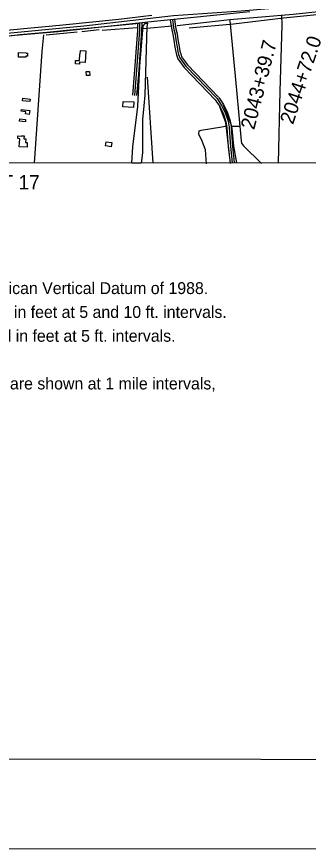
# Model space of a CAD drawing. Extents: x 3245246 to 3283090, y 806824 to 832173.
# Drawn here: x 3252390 to 3254427, y 807407 to 813236 of the extents above; entities that cross this region are included whole.
import ezdxf

# ---------------------------------------------------------------- set-up
doc = ezdxf.new("R2010")
doc.units = 0
for name, color, linetype in [('G-ANNO-NPLT', 7, 'Continuous'), ('V-ANNO-NOTE', 7, 'Continuous'), ('V-ANNO-SYMB', 7, 'Continuous'), ('V-ANNO-TEXT', 7, 'Continuous'), ('V-BLDG-OTLN', 7, 'Continuous'), ('V-GRID-FRAM', 7, 'Continuous'), ('V-LEVE-TOET', 7, 'Continuous'), ('V-ROAD-CNTR', 7, 'Continuous'), ('V-SITE-VEGE', 7, 'Continuous'), ('V-SURV-IDEN', 7, 'Continuous'), ('V-TOPO-SHOR', 7, 'Continuous')]:
    doc.layers.add(name, color=color, linetype=linetype)

msp = doc.modelspace()

# ---------------------------------------------------------------- linework, layer by layer
at = {"layer": 'G-ANNO-NPLT'}
msp.add_lwpolyline([(3245829.3, 807423.2), (3282496, 807407.2), (3282506.5, 831573.8), (3245839.8, 831589.8)], close=True, dxfattribs=at)
at = {"layer": 'V-ANNO-SYMB'}
msp.add_lwpolyline([(3248579.7, 808047), (3281662.9, 808032.6), (3281672.9, 830949.1), (3248589.7, 830963.6), (3248579.7, 808047)], dxfattribs=at)
at = {"layer": 'V-BLDG-OTLN'}
for points in [[(3252872.5, 812997.7), (3252868.8, 812916.5), (3252829.2, 812918.2), (3252828.6, 812905), (3252800.5, 812906.2), (3252801.6, 812929.7), (3252829.2, 812928.4), (3252831.3, 812974.6), (3252833.1, 812974.5), (3252834.3, 812999.4)], [(3252402.5, 812984.7), (3252455.7, 812983.3), (3252455.7, 812980.5), (3252465.6, 812980.2), (3252465.1, 812960.3), (3252453.8, 812960.6), (3252453.6, 812952.3), (3252401.6, 812953.7)], [(3252875.8, 812852.8), (3252898.9, 812853.5), (3252899.7, 812824.6), (3252876.6, 812823.9)], [(3252432.5, 812665.3), (3252484.4, 812660.2), (3252482.6, 812642.3), (3252430.7, 812647.5)], [(3253209, 812639.6), (3253206.8, 812600.1), (3253130.2, 812604.4), (3253132.4, 812643.9)], [(3252423.7, 812587.4), (3252481, 812579.9), (3252477.4, 812552.8), (3252452.2, 812556.1), (3252454, 812570.2), (3252422, 812574.5)], [(3252410, 812504.2), (3252411.5, 812520.8), (3252452.1, 812517.1), (3252450.6, 812500.5)], [(3252407.8, 812325.2), (3252410.6, 812382.8), (3252397.7, 812383.4), (3252398.6, 812402), (3252422.2, 812400.8), (3252422.3, 812403.2), (3252441, 812402.3), (3252440, 812381.9), (3252452.6, 812381.3), (3252451.4, 812357.1), (3252464, 812356.5), (3252462.4, 812322.5)], [(3253053.9, 812355.1), (3253050.1, 812326.8), (3253010.2, 812332.2), (3253014, 812360.4)]]:
    msp.add_lwpolyline(points, close=True, dxfattribs=at)
at = {"layer": 'V-GRID-FRAM'}
msp.add_lwpolyline([(3249428.8, 830400), (3280833.3, 830386.3), (3280833.3, 812199.6), (3249412.9, 812213.3), (3249428.8, 830400)], dxfattribs=at)
at = {"layer": 'V-LEVE-TOET'}
msp.add_lwpolyline([(3252320, 813141.6), (3252488.6, 813157.5), (3252615.9, 813169.1), (3252735.5, 813181.5), (3252895.6, 813196.5), (3253103.9, 813219.3), (3253333.8, 813245.8)], dxfattribs=at)
at = {"layer": 'V-ROAD-CNTR'}
for points in [[(3254019.3, 813270.1), (3253349.2, 813201.6), (3252679.4, 813129.7), (3251967.1, 813068.4), (3251813.9, 813054.5)], [(3252215.6, 813088.4), (3252240.6, 813090.6), (3252412.1, 813110.3), (3252600.2, 813128), (3252808.5, 813148.2), (3253006.5, 813168), (3253201.4, 813186.4), (3253245.1, 813190.5)], [(3253233.1, 813190.9), (3253232.6, 813139.5), (3253210.6, 812834.9), (3253197.9, 812686.5)], [(3253248.1, 813190.8), (3253247.6, 813138.9), (3253225.5, 812833.7), (3253212.8, 812685.3)], [(3253263.1, 813190.6), (3253262.6, 813138.3), (3253240.5, 812832.5), (3253227.8, 812684)], [(3253462.6, 813212.5), (3253473.1, 813144), (3253481.3, 813111), (3253486.8, 813072.7), (3253494.9, 813022.4), (3253500.6, 812989), (3253506.9, 812968), (3253515.1, 812942.1), (3253560, 812880.6), (3253778.3, 812652.6)], [(3253477.4, 813214.7), (3253487.8, 813147), (3253496.1, 813113.9), (3253501.6, 813074.9), (3253509.7, 813024.8), (3253515.2, 812992.5), (3253521.2, 812972.4), (3253528.7, 812949), (3253571.5, 812890.2), (3253789.2, 812662.9)], [(3253492.2, 813217), (3253502.5, 813149.9), (3253510.8, 813116.8), (3253516.4, 813077.2), (3253524.5, 813027.3), (3253529.9, 812995.9), (3253535.5, 812976.8), (3253542.2, 812955.9), (3253583.1, 812899.9), (3253800, 812673.3)], [(3253776.7, 812654.6), (3253808, 812607.9), (3253833.8, 812553.1), (3253851.4, 812501.1), (3253858.4, 812461.1), (3253860.9, 812423.8), (3253867.6, 812326.2), (3253880.1, 812212.4)], [(3253789.2, 812662.9), (3253821.1, 812615.3), (3253847.8, 812558.7), (3253866, 812504.8), (3253873.3, 812462.9), (3253875.8, 812424.8), (3253882.6, 812327.6), (3253895, 812214)], [(3253801.6, 812671.3), (3253834.2, 812622.7), (3253861.7, 812564.4), (3253880.5, 812508.6), (3253888.3, 812464.7), (3253890.8, 812425.8), (3253897.5, 812328.9), (3253909.9, 812215.6)]]:
    msp.add_lwpolyline(points, dxfattribs=at)
at = {"layer": 'V-SITE-VEGE'}
for p, q in [((3253250.1, 812889.8), (3253272.6, 813172.2)), ((3253272.6, 813172.2), (3253290.5, 813190.2)), ((3253290.5, 813190.2), (3253303.9, 813190.2)), ((3253303.9, 813190.2), (3253299.4, 813167.8)), ((3253299.4, 813167.8), (3253286, 812688)), ((3253236.7, 812607.3), (3253250.1, 812889.8)), ((3253286, 812688), (3253277, 812611.8)), ((3253200.9, 812324.8), (3253236.7, 812607.3)), ((3253277, 812611.8), (3253268.1, 812517.6)), ((3253268.1, 812517.6), (3253268.1, 812284.4)), ((3253194.1, 812211.6), (3253200.9, 812324.8)), ((3253268.1, 812284.4), (3253260, 812211.6)), ((3253260, 812211.6), (3253194.1, 812211.6))]:
    msp.add_line(p, q, dxfattribs=at)
at = {"layer": 'V-TOPO-SHOR'}
for p, q in [((3253272.9, 813154.1), (3253475.7, 813172.4)), ((3252595.6, 813109.1), (3252811.5, 813129.7)), ((3252844.7, 813131.8), (3252965.1, 813146.3)), ((3253231.4, 813158.7), (3252987, 813138.1)), ((3253343.9, 812211.3), (3253302.7, 812812.9)), ((3253890.4, 812471.5), (3253945.7, 812471.5))]:
    msp.add_line(p, q, dxfattribs=at)
for points in [[(3256311.9, 815223.8), (3256133.4, 815107.6), (3255809.6, 814916.9), (3255693.3, 814842.2), (3255577.1, 814767.5), (3255452.5, 814668), (3255390.2, 814593.3), (3255311.3, 814489.6), (3255224, 814294.5), (3255120.2, 813999.9), (3255016.2, 813680.3), (3254987.2, 813613.9), (3254945.6, 813555.8), (3254883.3, 813481.1), (3254808.6, 813427.2), (3254754.6, 813389.9), (3254696.5, 813365), (3254601, 813331.8), (3254343.7, 813307), (3253957.7, 813274), (3253484.5, 813241), (3252857.7, 813170.7), (3252222.6, 813108.7)], [(3253510.3, 813174.7), (3253878.8, 813215.9), (3254321.8, 813252.7), (3254584.4, 813282), (3254655, 813290.3), (3254684, 813302.7)], [(3253595.6, 813158.6), (3253904.5, 813186.1), (3254252.6, 813227.4), (3254579.9, 813259.5), (3254619.1, 813266.4), (3254635.3, 813266.4), (3254644.5, 813259.5), (3254688.3, 813259.5), (3254771.2, 813082), (3254621.3, 813017.5), (3254595.8, 812551.9), (3254568, 812210.7)], [(3254219.9, 812210.9), (3254229.3, 812715.7), (3254243.4, 813176.7), (3254241.1, 813245.9)], [(3253879.2, 813209.1), (3253925.1, 812722.7), (3253957.2, 812367.7), (3253959.5, 812351.6), (3253973.3, 812333.2), (3254100, 812208.6)], [(3252514.1, 812211.6), (3252567.5, 812993), (3252579, 813108.3)], [(3253883.3, 812208.7), (3253851.2, 812496.9), (3253809.7, 812605.2)], [(3253830.5, 812623.7), (3253876.6, 812510.7), (3253888.1, 812478.4), (3253892.7, 812453.1), (3253904.1, 812330.9), (3253924.8, 812213.3)], [(3253715.1, 812206.5), (3253708.2, 812305.6), (3253685.2, 812365.6), (3253662.1, 812414), (3253664.4, 812437), (3253678.3, 812441.6), (3253823.5, 812464.6), (3253855.8, 812473.8)]]:
    msp.add_lwpolyline(points, dxfattribs=at)

# ---------------------------------------------------------------- texts
at = {"layer": 'V-ANNO-NOTE'}
for s, p in [('All elevations are expressed in feet and refer to North American Vertical Datum of 1988.', (3249415.3, 811296.4)), ('Contours below Low Water Reference Plane are expressed in feet at 5 and 10 ft. intervals.', (3249415.3, 811129.7)), ('Contours above Low Water Reference Plane are expressed in feet at 5 ft. intervals.', (3249415.3, 810963)), ('Distances on Mississippi River above Head of Passes are shown at 1 mile intervals,', (3249665.5, 810629.6))]:
    msp.add_text(s, height=83, rotation=0.00001, dxfattribs=at).set_placement(p)
at = {"layer": 'V-ANNO-TEXT'}
msp.add_text('OVERLAPS SHEET 17', height=100, rotation=359.97501, dxfattribs=at).set_placement((3251161.2, 812028.7))
at = {"layer": 'V-SURV-IDEN'}
for s, rotation, p in [('2043+39.7', 75.4458, (3254048.7, 812440.5)), ('2044+72.0', 71.46706, (3254320, 812476.9))]:
    msp.add_text(s, height=100, rotation=rotation, dxfattribs=at).set_placement(p)

doc.saveas('drawing.dxf')
